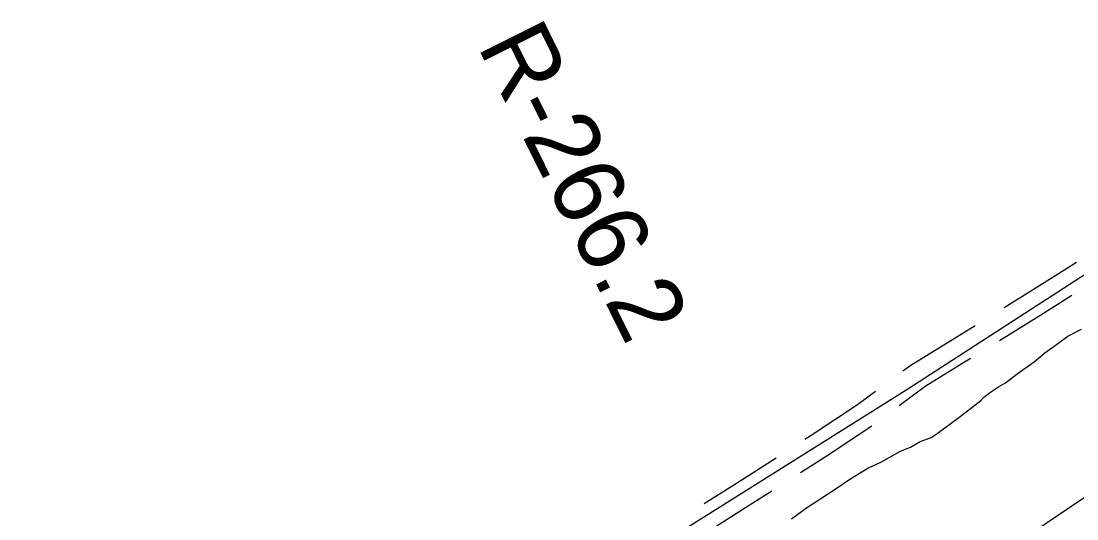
# Model space of a CAD drawing. Extents: x 3219052 to 3256913, y 800770 to 826146.
# Drawn here: x 3251903 to 3253139, y 818510 to 819093 of the extents above; entities that cross this region are included whole.
import ezdxf

# ---------------------------------------------------------------- set-up
doc = ezdxf.new("R2010")
doc.units = 0
for name, color, linetype in [('V-RIVR-RANG-IDEN', 7, 'Continuous'), ('V-ROAD-CNTR', 7, 'Continuous'), ('V-SITE-VEGE', 7, 'Continuous'), ('V-TOPO-MAJR', 7, 'Continuous')]:
    doc.layers.add(name, color=color, linetype=linetype)

msp = doc.modelspace()

# ---------------------------------------------------------------- linework, layer by layer
at = {"layer": 'V-ROAD-CNTR'}
for points in [[(3252443.8, 818346.9), (3252590.8, 818441.8), (3252941.2, 818662.2), (3253254.2, 818864.6), (3253447.3, 818990.6), (3253475.8, 819013.6), (3253520.2, 819047.5), (3253537.4, 819059.6), (3253579.6, 819082.8), (3253590, 819087.8)], [(3253054.1, 818757.7), (3253084.3, 818776.4), (3253138.9, 818810.6)], [(3253048.7, 818719), (3253100.2, 818750.9), (3253133.6, 818771.8)], [(3252935.6, 818683.2), (3252944.7, 818690), (3253020.1, 818736.6)], [(3252931.4, 818642.7), (3252961.6, 818665.2), (3253014.6, 818698)], [(3252820.8, 818603.1), (3252828.2, 818607.8), (3252882.4, 818643.7), (3252903.5, 818659.3)], [(3252815.6, 818564.1), (3252844.6, 818582.7), (3252899.3, 818618.9)], [(3252702.8, 818527.8), (3252736.4, 818549.1), (3252787.1, 818581.5)], [(3252697.5, 818488.9), (3252752.6, 818523.8), (3252781.9, 818542.6)]]:
    msp.add_lwpolyline(points, dxfattribs=at)
at = {"layer": 'V-SITE-VEGE'}
for p, q in [((3253128.7, 818724.1), (3253144.9, 818732.3)), ((3253102, 818704.3), (3253118.2, 818716)), ((3253118.2, 818716), (3253128.7, 818724.1)), ((3253089.3, 818693.8), (3253102, 818704.3)), ((3253069.6, 818679.9), (3253089.3, 818693.8)), ((3253055.6, 818669.4), (3253069.6, 818679.9)), ((3253035.9, 818656.6), (3253047.5, 818664.7)), ((3253047.5, 818664.7), (3253055.6, 818669.4)), ((3253026.7, 818648.4), (3253030.1, 818651.9)), ((3253030.1, 818651.9), (3253035.9, 818656.6)), ((3253001.2, 818628.7), (3253016.2, 818640.3)), ((3253016.2, 818640.3), (3253026.7, 818648.4)), ((3252975.7, 818610), (3253001.2, 818628.7)), ((3252944.4, 818593.7), (3252956, 818600.7)), ((3252956, 818600.7), (3252968.7, 818605.4)), ((3252968.7, 818605.4), (3252975.7, 818610)), ((3252909.6, 818576.2), (3252932.8, 818589)), ((3252932.8, 818589), (3252944.4, 818593.7)), ((3252894.5, 818569.2), (3252909.6, 818576.2)), ((3252873.6, 818556.4), (3252894.5, 818569.2)), ((3252856.2, 818544.8), (3252873.6, 818556.4)), ((3252822.6, 818522.7), (3252856.2, 818544.8)), ((3252805.2, 818509.8), (3252822.6, 818522.7))]:
    msp.add_line(p, q, dxfattribs=at)
at = {"layer": 'V-TOPO-MAJR'}
msp.add_lwpolyline([(3253576.6, 818823.9), (3252848.9, 818332.7), (3252297.3, 817814.2), (3252283, 817800.9), (3252268.5, 817787.8), (3252253.9, 817774.9), (3252239.2, 817762.2), (3252224.3, 817749.6), (3252209.3, 817737.1), (3252194.2, 817724.8), (3252179.1, 817712.5), (3251754.8, 817370.6)], dxfattribs=at)

# ---------------------------------------------------------------- texts
at = {"layer": 'V-RIVR-RANG-IDEN'}
for s, rotation, p in [('R-266.2', 296.5374, (3252436.7, 819064.1)), ('R-266.35', 296.9312, (3251709.4, 818647.5))]:
    msp.add_text(s, height=83, rotation=rotation, dxfattribs=at).set_placement(p)

doc.saveas('drawing.dxf')
